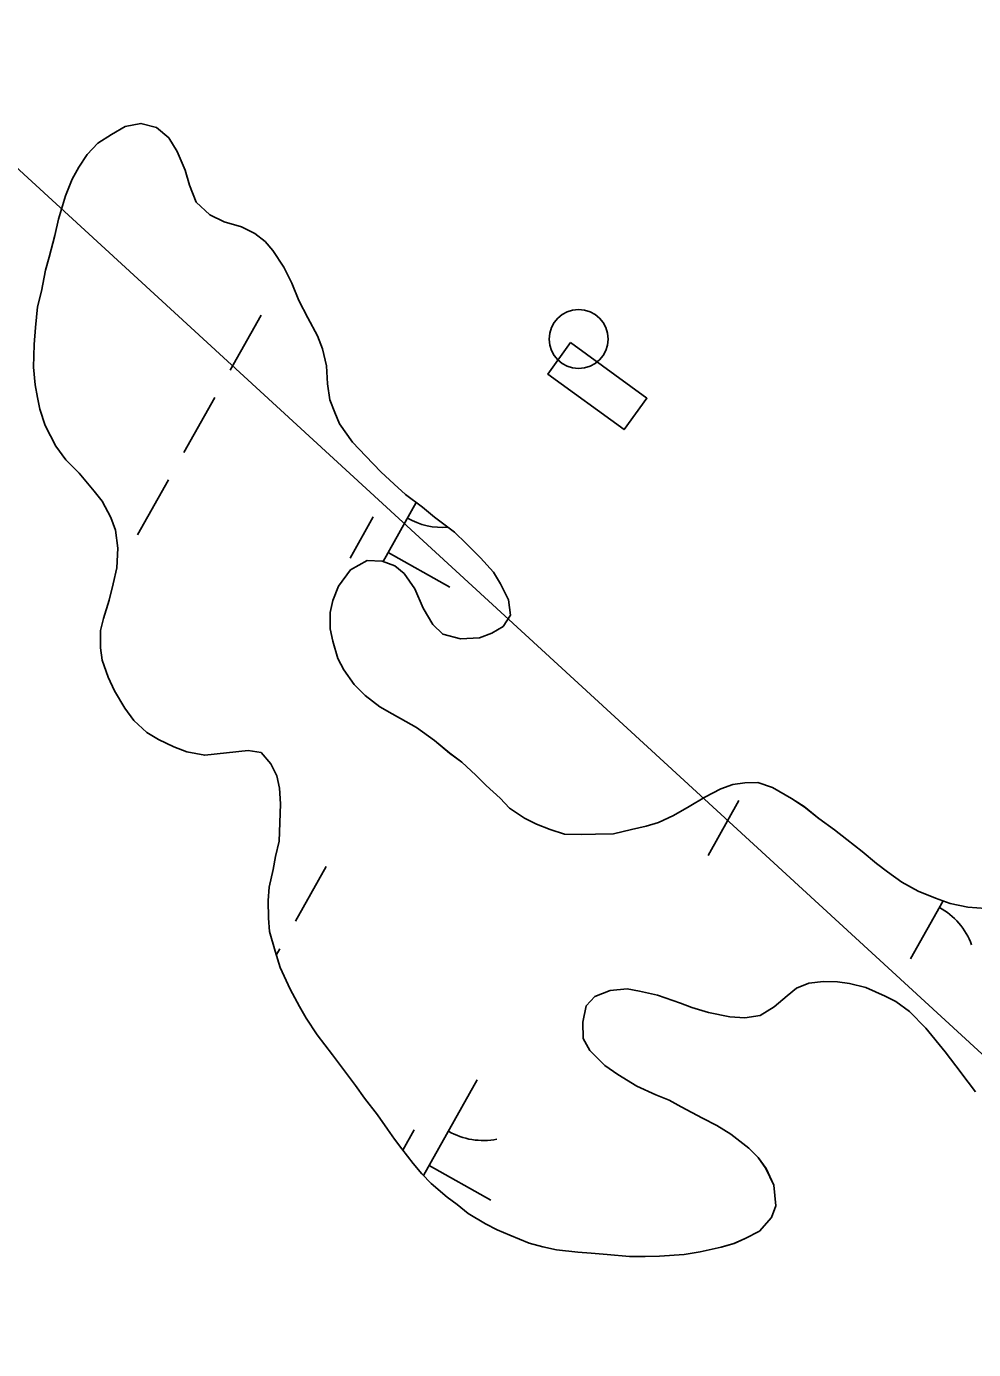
# Model space of a CAD drawing. Extents: x 3913936 to 3933962, y 195330 to 217741.
# Drawn here: x 3929562.5 to 3929803.2, y 207822.3 to 208158.6 of the extents above; entities that cross this region are included whole.
import ezdxf

# ---------------------------------------------------------------- set-up
doc = ezdxf.new("R2010")
doc.units = 0
for name, color, linetype in [('V-CHAN-DOCK', 7, 'Continuous'), ('V-DOMW-TANK', 7, 'Continuous'), ('V-ROAD-CNTR', 7, 'Continuous'), ('V-TOPO-SHOR', 7, 'Continuous'), ('V-WETL-SWMP', 7, 'Continuous')]:
    doc.layers.add(name, color=color, linetype=linetype)

msp = doc.modelspace()

# ---------------------------------------------------------------- linework, layer by layer
at = {"layer": 'V-CHAN-DOCK'}
msp.add_lwpolyline([(3929700.82, 208078.2), (3929720.22, 208064.09), (3929714.42, 208056.12), (3929695.02, 208070.23)], close=True, dxfattribs=at)
at = {"layer": 'V-DOMW-TANK'}
msp.add_circle((3929702.86, 208079.11), 7.5, dxfattribs=at)
at = {"layer": 'V-ROAD-CNTR'}
msp.add_lwpolyline([(3930823.01, 206963.04), (3929039.41, 208600.73), (3929049.15, 208577.59), (3929046.49, 208558.09), (3929032.64, 208528.59), (3928993.92, 208459.57), (3928970.67, 208420.27), (3928954.36, 208384.07), (3928945.59, 208353.96), (3928950.18, 208316.41), (3928961.96, 208239.89), (3928974.02, 208141.9), (3928981.7, 208066.95), (3928978.5, 208011.84), (3928972.63, 207973.03), (3928962.24, 207947.24), (3928936.56, 207903.58), (3928904.2, 207841.96)], dxfattribs=at)
at = {"layer": 'V-TOPO-SHOR'}
for points in [[(3929567.34, 208096.6), (3929568.33, 208099.96), (3929569.72, 208105.4), (3929570.71, 208109.56), (3929572.5, 208115.5), (3929574.18, 208119.75), (3929575.87, 208122.82), (3929577.95, 208125.99), (3929580.72, 208128.86), (3929584.19, 208131.13), (3929587.65, 208133.11), (3929591.61, 208133.9), (3929595.57, 208132.9), (3929598.74, 208130.23), (3929600.81, 208126.76), (3929602.89, 208122.01), (3929603.98, 208118.25), (3929605.65, 208113.89), (3929609.12, 208110.72), (3929612.78, 208108.94), (3929617.23, 208107.65), (3929620.59, 208105.96), (3929623.17, 208103.89), (3929625.15, 208101.61), (3929627.91, 208097.35), (3929629.99, 208093.29), (3929631.77, 208088.93), (3929634.04, 208084.48), (3929636.51, 208079.92), (3929637.8, 208076.65), (3929638.79, 208072.3), (3929639.08, 208067.75), (3929639.67, 208063.69), (3929640.95, 208060.42), (3929642.14, 208057.55), (3929645.4, 208052.9), (3929648.77, 208049.33), (3929652.62, 208045.37), (3929655.99, 208042.2), (3929658.85, 208039.62), (3929663.21, 208036.36), (3929666.27, 208033.88), (3929671.32, 208030.01), (3929674.29, 208027.14), (3929677.95, 208023.48), (3929681.21, 208019.91), (3929682.99, 208016.94), (3929685.07, 208012.88), (3929685.56, 208008.92), (3929683.68, 208006.05), (3929680.81, 208004.37), (3929677.64, 208003.19), (3929672.89, 208002.9), (3929668.33, 208004.08), (3929665.86, 208006.56), (3929663.39, 208010.72), (3929661.21, 208015.67), (3929658.55, 208019.53), (3929656.17, 208021.51), (3929652.91, 208022.7), (3929649.14, 208022.8), (3929644.89, 208020.43), (3929641.82, 208016.28), (3929640.43, 208012.71), (3929639.73, 208009.65), (3929639.73, 208005.49), (3929640.42, 208002.32), (3929641.7, 207997.96), (3929643.19, 207995.09), (3929645.86, 207991.33), (3929648.63, 207988.56), (3929652.39, 207985.68), (3929655.45, 207983.9), (3929658.92, 207981.92), (3929661.69, 207980.43), (3929666.24, 207977.07), (3929670.09, 207973.9), (3929673.16, 207971.61), (3929676.72, 207968.25), (3929679.39, 207965.67), (3929682.96, 207962.41), (3929685.33, 207959.93), (3929689.09, 207957.35), (3929692.16, 207955.87), (3929695.62, 207954.48), (3929699.28, 207953.29), (3929703.64, 207953.18), (3929707.2, 207953.28), (3929711.75, 207953.38), (3929716.31, 207954.46), (3929720.07, 207955.35), (3929723.14, 207956.24), (3929727, 207958.02), (3929730.96, 207960.29), (3929734.92, 207962.67), (3929738.98, 207964.84), (3929742.05, 207965.93), (3929745.12, 207966.32), (3929748.38, 207966.42), (3929752.14, 207965.13), (3929756.99, 207962.35)], [(3929717.65, 207889.24), (3929722.5, 207887.06), (3929725.86, 207885.67), (3929728.93, 207883.98), (3929734.37, 207881.11), (3929738.03, 207879.23), (3929741.59, 207877.05), (3929746.14, 207873.48), (3929748.52, 207871.1), (3929750.5, 207868.33), (3929752.47, 207864.07), (3929752.96, 207858.83), (3929751.87, 207855.86), (3929748.8, 207852.4), (3929745.24, 207850.52), (3929742.36, 207849.23), (3929739.1, 207848.34), (3929733.75, 207847.16), (3929729.69, 207846.47), (3929723.46, 207846.08), (3929719.79, 207845.98), (3929715.84, 207845.99), (3929710.1, 207846.48), (3929706.04, 207846.78), (3929702.67, 207847.08), (3929697.23, 207847.68), (3929693.77, 207848.38), (3929690.3, 207849.37), (3929685.35, 207851.35), (3929682.19, 207852.74), (3929679.22, 207854.22), (3929674.77, 207856.9), (3929672, 207859.18), (3929669.43, 207861.06), (3929665.37, 207864.53), (3929663, 207867), (3929660.82, 207869.58), (3929657.95, 207873.34), (3929656.07, 207875.82), (3929654.29, 207878.29), (3929651.72, 207881.96), (3929648.46, 207886.22), (3929646.18, 207889.38), (3929642.82, 207893.84), (3929640.35, 207897.21), (3929638.37, 207899.78), (3929636.4, 207902.26), (3929633.63, 207906.52), (3929631.94, 207909.49), (3929629.57, 207913.94), (3929627, 207919.39), (3929625.72, 207923.55), (3929624.34, 207928.59), (3929624.04, 207931.96), (3929623.95, 207936.41), (3929624.25, 207939.78), (3929625.24, 207944.33), (3929625.83, 207947.6), (3929626.73, 207951.55), (3929626.93, 207956.21), (3929627.13, 207960.96), (3929626.84, 207965.02), (3929626.14, 207968.08), (3929624.66, 207971.15), (3929622.19, 207974.03), (3929618.92, 207974.52), (3929613.38, 207973.93), (3929607.84, 207973.34), (3929603.29, 207974.24), (3929600.02, 207975.52), (3929596.06, 207977.31), (3929593.09, 207979.09), (3929589.83, 207982.17), (3929587.56, 207985.33), (3929584.89, 207989.69), (3929583.3, 207993.15), (3929581.82, 207997.51), (3929581.33, 208000.68), (3929581.33, 208005.03), (3929582.13, 208008.1), (3929583.52, 208012.75), (3929584.61, 208016.91), (3929585.5, 208020.97), (3929585.8, 208026.01), (3929585.21, 208030.57), (3929584.02, 208033.74), (3929581.75, 208037.9), (3929579.77, 208040.47), (3929575.92, 208045.02), (3929572.55, 208048.39), (3929569.98, 208051.86), (3929567.31, 208057.11), (3929565.93, 208061.26), (3929565.34, 208064.23), (3929564.75, 208067.5), (3929564.35, 208071.95), (3929564.46, 208077.7), (3929564.85, 208082.05), (3929565.35, 208087.3), (3929566.35, 208091.25), (3929567.34, 208096.6)], [(3929756.99, 207962.35), (3929760.16, 207960.28), (3929763.92, 207957.3), (3929767.87, 207954.43), (3929771.04, 207951.95), (3929774.9, 207948.88), (3929778.56, 207945.81), (3929781.33, 207943.73), (3929784.99, 207941.05), (3929789.14, 207938.78), (3929793.6, 207936.99), (3929797.26, 207935.7), (3929801.81, 207934.71), (3929806.36, 207934.41)], [(3929803.76, 207887.8), (3929801.88, 207890.27), (3929798.71, 207894.43), (3929796.04, 207897.99), (3929791.1, 207904.03), (3929786.95, 207908.2), (3929783.48, 207910.77), (3929780.81, 207912.16), (3929775.86, 207914.34), (3929771.71, 207915.33), (3929768.64, 207915.73), (3929765.08, 207915.83), (3929761.41, 207915.44), (3929758.24, 207914.15), (3929755.87, 207912.17), (3929752.6, 207909.4), (3929749.04, 207907.23), (3929745.08, 207906.64), (3929741.32, 207906.84), (3929735.87, 207907.93), (3929731.62, 207909.22), (3929728.75, 207910.31), (3929722.91, 207912.39), (3929718.36, 207913.39), (3929715.19, 207913.98), (3929710.93, 207913.59), (3929706.97, 207912.01), (3929704.79, 207909.64), (3929703.9, 207905.48), (3929704, 207901.32), (3929705.68, 207898.35), (3929709.54, 207894.49), (3929712.8, 207892.21), (3929717.65, 207889.24)]]:
    msp.add_lwpolyline(points, dxfattribs=at)
at = {"layer": 'V-WETL-SWMP'}
for p, q in [((3929584.19, 208131.13), (3929587.65, 208133.11)), ((3929587.65, 208133.11), (3929591.61, 208133.9)), ((3929591.61, 208133.9), (3929595.57, 208132.9)), ((3929595.57, 208132.9), (3929598.74, 208130.23)), ((3929577.95, 208125.99), (3929580.72, 208128.86)), ((3929580.72, 208128.86), (3929584.19, 208131.13)), ((3929598.74, 208130.23), (3929600.81, 208126.76)), ((3929575.87, 208122.82), (3929577.95, 208125.99)), ((3929600.81, 208126.76), (3929602.89, 208122.01)), ((3929574.18, 208119.75), (3929575.87, 208122.82)), ((3929602.89, 208122.01), (3929603.98, 208118.25)), ((3929572.5, 208115.5), (3929574.18, 208119.75)), ((3929603.98, 208118.25), (3929605.66, 208113.89)), ((3929570.71, 208109.56), (3929572.5, 208115.5)), ((3929605.66, 208113.89), (3929609.12, 208110.72)), ((3929569.72, 208105.4), (3929570.71, 208109.56)), ((3929609.12, 208110.72), (3929612.78, 208108.94)), ((3929612.78, 208108.94), (3929617.23, 208107.65)), ((3929568.33, 208099.96), (3929569.72, 208105.4)), ((3929617.23, 208107.65), (3929620.6, 208105.96)), ((3929620.6, 208105.96), (3929623.17, 208103.89)), ((3929623.17, 208103.89), (3929625.15, 208101.61)), ((3929625.15, 208101.61), (3929627.91, 208097.35)), ((3929567.34, 208096.6), (3929568.33, 208099.96)), ((3929566.35, 208091.25), (3929567.34, 208096.6)), ((3929627.91, 208097.35), (3929629.99, 208093.29)), ((3929565.35, 208087.3), (3929566.35, 208091.25)), ((3929629.99, 208093.29), (3929631.77, 208088.93)), ((3929631.77, 208088.93), (3929634.04, 208084.48)), ((3929564.85, 208082.05), (3929565.35, 208087.3)), ((3929622.15, 208085.17), (3929614.31, 208071.23)), ((3929564.46, 208077.7), (3929564.85, 208082.05)), ((3929634.04, 208084.48), (3929636.51, 208079.92)), ((3929636.51, 208079.92), (3929637.8, 208076.66)), ((3929564.35, 208071.95), (3929564.46, 208077.7)), ((3929637.8, 208076.66), (3929638.79, 208072.3)), ((3929564.75, 208067.5), (3929564.35, 208071.95)), ((3929638.79, 208072.3), (3929639.08, 208067.75)), ((3929639.08, 208067.75), (3929639.67, 208063.69)), ((3929565.34, 208064.23), (3929564.75, 208067.5)), ((3929565.93, 208061.26), (3929565.34, 208064.23)), ((3929567.31, 208057.11), (3929565.93, 208061.26)), ((3929610.39, 208064.25), (3929602.55, 208050.31)), ((3929639.67, 208063.69), (3929640.95, 208060.42)), ((3929640.95, 208060.42), (3929642.14, 208057.55)), ((3929569.98, 208051.86), (3929567.31, 208057.11)), ((3929642.14, 208057.55), (3929645.4, 208052.9)), ((3929572.55, 208048.39), (3929569.98, 208051.86)), ((3929645.4, 208052.9), (3929648.77, 208049.33)), ((3929575.92, 208045.02), (3929572.55, 208048.39)), ((3929648.77, 208049.33), (3929652.62, 208045.37)), ((3929579.77, 208040.47), (3929575.92, 208045.02)), ((3929652.62, 208045.37), (3929655.99, 208042.2)), ((3929598.63, 208043.33), (3929590.79, 208029.38)), ((3929655.99, 208042.2), (3929658.85, 208039.62)), ((3929581.75, 208037.89), (3929579.77, 208040.47)), ((3929584.02, 208033.74), (3929581.75, 208037.89)), ((3929661.6, 208037.56), (3929653.19, 208022.6)), ((3929658.85, 208039.62), (3929663.21, 208036.36)), ((3929663.21, 208036.36), (3929666.27, 208033.88)), ((3929585.21, 208030.57), (3929584.02, 208033.74)), ((3929650.69, 208033.91), (3929644.81, 208023.45)), ((3929666.27, 208033.88), (3929671.32, 208030.02)), ((3929585.8, 208026.01), (3929585.21, 208030.57)), ((3929671.32, 208030.02), (3929674.29, 208027.14)), ((3929585.5, 208020.97), (3929585.8, 208026.01)), ((3929654.48, 208024.9), (3929670.17, 208016.08)), ((3929674.29, 208027.14), (3929677.95, 208023.48)), ((3929584.61, 208016.91), (3929585.5, 208020.97)), ((3929649.14, 208022.8), (3929644.89, 208020.43)), ((3929652.91, 208022.7), (3929649.14, 208022.8)), ((3929656.17, 208021.51), (3929652.91, 208022.7)), ((3929658.54, 208019.53), (3929656.17, 208021.51)), ((3929677.95, 208023.48), (3929681.21, 208019.91)), ((3929644.89, 208020.43), (3929641.82, 208016.28)), ((3929661.21, 208015.67), (3929658.54, 208019.53)), ((3929681.21, 208019.91), (3929682.99, 208016.94)), ((3929583.52, 208012.75), (3929584.61, 208016.91)), ((3929641.82, 208016.28), (3929640.43, 208012.71)), ((3929663.39, 208010.72), (3929661.21, 208015.67)), ((3929682.99, 208016.94), (3929685.07, 208012.88)), ((3929582.13, 208008.1), (3929583.52, 208012.75)), ((3929640.43, 208012.71), (3929639.73, 208009.65)), ((3929665.86, 208006.56), (3929663.39, 208010.72)), ((3929685.07, 208012.88), (3929685.56, 208008.92)), ((3929581.33, 208005.03), (3929582.13, 208008.1)), ((3929639.73, 208009.65), (3929639.73, 208005.49)), ((3929685.56, 208008.92), (3929683.68, 208006.05)), ((3929581.33, 208000.68), (3929581.33, 208005.03)), ((3929639.73, 208005.49), (3929640.42, 208002.32)), ((3929668.33, 208004.08), (3929665.86, 208006.56)), ((3929672.89, 208002.89), (3929668.33, 208004.08)), ((3929680.81, 208004.37), (3929677.64, 208003.19)), ((3929683.68, 208006.05), (3929680.81, 208004.37)), ((3929581.82, 207997.51), (3929581.33, 208000.68)), ((3929640.42, 208002.32), (3929641.7, 207997.97)), ((3929677.64, 208003.19), (3929672.89, 208002.89)), ((3929583.3, 207993.15), (3929581.82, 207997.51)), ((3929641.7, 207997.97), (3929643.19, 207995.09)), ((3929643.19, 207995.09), (3929645.86, 207991.33)), ((3929584.89, 207989.69), (3929583.3, 207993.15)), ((3929645.86, 207991.33), (3929648.63, 207988.56)), ((3929587.56, 207985.33), (3929584.89, 207989.69)), ((3929648.63, 207988.56), (3929652.39, 207985.68)), ((3929589.83, 207982.16), (3929587.56, 207985.33)), ((3929652.39, 207985.68), (3929655.45, 207983.9)), ((3929655.45, 207983.9), (3929658.92, 207981.92)), ((3929593.09, 207979.09), (3929589.83, 207982.16)), ((3929658.92, 207981.92), (3929661.69, 207980.43)), ((3929661.69, 207980.43), (3929666.24, 207977.07)), ((3929596.06, 207977.31), (3929593.09, 207979.09)), ((3929600.02, 207975.52), (3929596.06, 207977.31)), ((3929666.24, 207977.07), (3929670.1, 207973.9)), ((3929603.29, 207974.24), (3929600.02, 207975.52)), ((3929607.84, 207973.34), (3929603.29, 207974.24)), ((3929613.38, 207973.93), (3929607.84, 207973.34)), ((3929618.92, 207974.52), (3929613.38, 207973.93)), ((3929622.19, 207974.03), (3929618.92, 207974.52)), ((3929624.66, 207971.15), (3929622.19, 207974.03)), ((3929670.1, 207973.9), (3929673.16, 207971.62)), ((3929626.15, 207968.08), (3929624.66, 207971.15)), ((3929673.16, 207971.62), (3929676.72, 207968.25)), ((3929626.84, 207965.02), (3929626.15, 207968.08)), ((3929676.72, 207968.25), (3929679.39, 207965.67)), ((3929627.13, 207960.96), (3929626.84, 207965.02)), ((3929679.39, 207965.67), (3929682.96, 207962.41)), ((3929734.92, 207962.67), (3929738.98, 207964.84)), ((3929738.98, 207964.84), (3929742.05, 207965.93)), ((3929742.05, 207965.93), (3929745.12, 207966.32)), ((3929745.12, 207966.32), (3929748.38, 207966.42)), ((3929748.38, 207966.42), (3929752.14, 207965.13)), ((3929752.14, 207965.13), (3929756.99, 207962.36)), ((3929626.93, 207956.21), (3929627.13, 207960.96)), ((3929682.96, 207962.41), (3929685.33, 207959.93)), ((3929727, 207958.02), (3929730.96, 207960.29)), ((3929730.96, 207960.29), (3929734.92, 207962.67)), ((3929743.63, 207961.82), (3929735.79, 207947.88)), ((3929756.99, 207962.36), (3929760.16, 207960.27)), ((3929760.16, 207960.27), (3929763.92, 207957.3)), ((3929685.33, 207959.93), (3929689.09, 207957.35)), ((3929689.09, 207957.35), (3929692.16, 207955.87)), ((3929723.14, 207956.24), (3929727, 207958.02)), ((3929763.92, 207957.3), (3929767.87, 207954.43)), ((3929626.73, 207951.55), (3929626.93, 207956.21)), ((3929692.16, 207955.87), (3929695.62, 207954.48)), ((3929695.62, 207954.48), (3929699.28, 207953.29)), ((3929707.2, 207953.28), (3929711.75, 207953.38)), ((3929711.75, 207953.38), (3929716.31, 207954.46)), ((3929716.31, 207954.46), (3929720.07, 207955.35)), ((3929720.07, 207955.35), (3929723.14, 207956.24)), ((3929767.87, 207954.43), (3929771.04, 207951.95)), ((3929625.83, 207947.6), (3929626.73, 207951.55)), ((3929699.28, 207953.29), (3929703.64, 207953.19)), ((3929703.64, 207953.19), (3929707.2, 207953.28)), ((3929771.04, 207951.95), (3929774.9, 207948.88)), ((3929625.24, 207944.33), (3929625.83, 207947.6)), ((3929774.9, 207948.88), (3929778.56, 207945.81)), ((3929624.25, 207939.78), (3929625.24, 207944.33)), ((3929638.72, 207945.08), (3929630.88, 207931.14)), ((3929778.56, 207945.81), (3929781.33, 207943.73)), ((3929781.33, 207943.73), (3929784.99, 207941.06)), ((3929784.99, 207941.06), (3929789.14, 207938.78)), ((3929623.95, 207936.41), (3929624.25, 207939.78)), ((3929789.14, 207938.78), (3929793.6, 207936.99)), ((3929793.6, 207936.99), (3929797.26, 207935.7)), ((3929624.04, 207931.96), (3929623.95, 207936.41)), ((3929795.5, 207936.32), (3929787.23, 207921.59)), ((3929797.26, 207935.7), (3929801.81, 207934.71)), ((3929801.81, 207934.71), (3929806.36, 207934.41)), ((3929624.34, 207928.59), (3929624.04, 207931.96)), ((3929625.72, 207923.55), (3929624.34, 207928.59)), ((3929627, 207919.39), (3929625.72, 207923.55)), ((3929626.96, 207924.16), (3929626.04, 207922.52)), ((3929629.57, 207913.94), (3929627, 207919.39)), ((3929631.95, 207909.49), (3929629.57, 207913.94)), ((3929710.93, 207913.59), (3929706.97, 207912.01)), ((3929715.19, 207913.98), (3929710.93, 207913.59)), ((3929718.36, 207913.39), (3929715.19, 207913.98)), ((3929722.91, 207912.39), (3929718.36, 207913.39)), ((3929758.25, 207914.15), (3929755.87, 207912.17)), ((3929761.41, 207915.44), (3929758.25, 207914.15)), ((3929765.08, 207915.83), (3929761.41, 207915.44)), ((3929768.64, 207915.73), (3929765.08, 207915.83)), ((3929771.71, 207915.33), (3929768.64, 207915.73)), ((3929775.86, 207914.34), (3929771.71, 207915.33)), ((3929780.81, 207912.16), (3929775.86, 207914.34)), ((3929706.97, 207912.01), (3929704.79, 207909.64)), ((3929728.75, 207910.31), (3929722.91, 207912.39)), ((3929731.62, 207909.22), (3929728.75, 207910.31)), ((3929755.87, 207912.17), (3929752.6, 207909.4)), ((3929783.48, 207910.77), (3929780.81, 207912.16)), ((3929786.95, 207908.19), (3929783.48, 207910.77)), ((3929633.63, 207906.52), (3929631.95, 207909.49)), ((3929636.4, 207902.26), (3929633.63, 207906.52)), ((3929704.79, 207909.64), (3929703.9, 207905.48)), ((3929735.87, 207907.93), (3929731.62, 207909.22)), ((3929741.31, 207906.84), (3929735.87, 207907.93)), ((3929745.08, 207906.64), (3929741.31, 207906.84)), ((3929749.04, 207907.23), (3929745.08, 207906.64)), ((3929752.6, 207909.4), (3929749.04, 207907.23)), ((3929791.1, 207904.03), (3929786.95, 207908.19)), ((3929703.9, 207905.48), (3929704, 207901.32)), ((3929796.04, 207897.99), (3929791.1, 207904.03)), ((3929638.37, 207899.78), (3929636.4, 207902.26)), ((3929640.35, 207897.21), (3929638.37, 207899.78)), ((3929704, 207901.32), (3929705.68, 207898.35)), ((3929642.82, 207893.84), (3929640.35, 207897.21)), ((3929705.68, 207898.35), (3929709.53, 207894.49)), ((3929798.71, 207894.43), (3929796.04, 207897.99)), ((3929646.19, 207889.38), (3929642.82, 207893.84)), ((3929709.53, 207894.49), (3929712.8, 207892.21)), ((3929801.88, 207890.27), (3929798.71, 207894.43)), ((3929677.12, 207890.89), (3929663.44, 207866.54)), ((3929712.8, 207892.21), (3929717.65, 207889.24)), ((3929803.76, 207887.79), (3929801.88, 207890.27)), ((3929648.46, 207886.21), (3929646.19, 207889.38)), ((3929651.72, 207881.96), (3929648.46, 207886.21)), ((3929717.65, 207889.24), (3929722.5, 207887.06)), ((3929722.5, 207887.06), (3929725.86, 207885.67)), ((3929725.86, 207885.67), (3929728.93, 207883.98)), ((3929728.93, 207883.98), (3929734.37, 207881.11)), ((3929654.29, 207878.29), (3929651.72, 207881.96)), ((3929734.37, 207881.11), (3929738.03, 207879.23)), ((3929656.07, 207875.82), (3929654.29, 207878.29)), ((3929661.09, 207878.11), (3929658.22, 207873)), ((3929738.03, 207879.23), (3929741.59, 207877.05)), ((3929741.59, 207877.05), (3929746.14, 207873.48)), ((3929657.95, 207873.34), (3929656.07, 207875.82)), ((3929660.82, 207869.58), (3929657.95, 207873.34)), ((3929746.14, 207873.48), (3929748.52, 207871.1)), ((3929663, 207867), (3929660.82, 207869.58)), ((3929748.52, 207871.1), (3929750.49, 207868.33)), ((3929665.37, 207864.53), (3929663, 207867)), ((3929664.87, 207869.1), (3929680.56, 207860.28)), ((3929750.49, 207868.33), (3929752.47, 207864.07)), ((3929669.43, 207861.06), (3929665.37, 207864.53)), ((3929752.47, 207864.07), (3929752.96, 207858.83)), ((3929672, 207859.18), (3929669.43, 207861.06)), ((3929674.77, 207856.9), (3929672, 207859.18)), ((3929679.22, 207854.22), (3929674.77, 207856.9)), ((3929751.87, 207855.86), (3929748.8, 207852.4)), ((3929752.96, 207858.83), (3929751.87, 207855.86)), ((3929682.19, 207852.74), (3929679.22, 207854.22)), ((3929685.35, 207851.35), (3929682.19, 207852.74)), ((3929690.3, 207849.37), (3929685.35, 207851.35)), ((3929693.77, 207848.38), (3929690.3, 207849.37)), ((3929742.37, 207849.23), (3929739.1, 207848.34)), ((3929745.24, 207850.52), (3929742.37, 207849.23)), ((3929748.8, 207852.4), (3929745.24, 207850.52)), ((3929697.23, 207847.68), (3929693.77, 207848.38)), ((3929702.67, 207847.08), (3929697.23, 207847.68)), ((3929706.04, 207846.78), (3929702.67, 207847.08)), ((3929710.1, 207846.48), (3929706.04, 207846.78)), ((3929715.84, 207845.98), (3929710.1, 207846.48)), ((3929719.8, 207845.98), (3929715.84, 207845.98)), ((3929723.46, 207846.08), (3929719.8, 207845.98)), ((3929729.69, 207846.47), (3929723.46, 207846.08)), ((3929733.75, 207847.16), (3929729.69, 207846.47)), ((3929739.1, 207848.34), (3929733.75, 207847.16))]:
    msp.add_line(p, q, dxfattribs=at)
for centre, start, end in [((3929668.22, 208048.86), 239.8861, 274.6521), ((3929786.15, 207919.19), 19.8861, 61.4297), ((3929678.62, 207893.06), 239.8861, 281.4297)]:
    msp.add_arc(centre, 17.62, start, end, dxfattribs=at)

doc.saveas('drawing.dxf')
